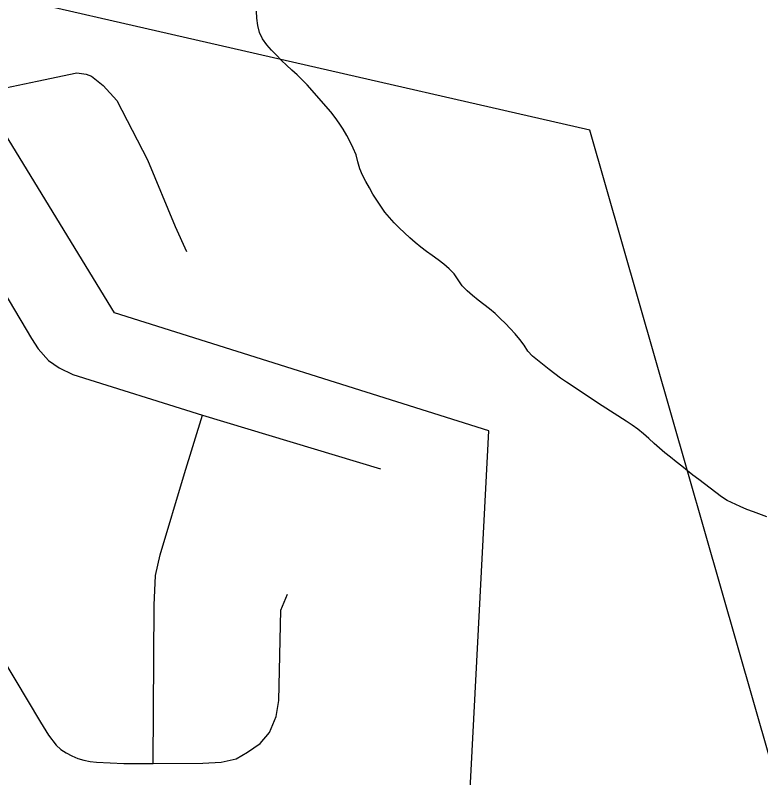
# Model space of a CAD drawing. Extents: x 1268485 to 1426702, y 514839 to 616766.
# Drawn here: x 1368042 to 1369750, y 565175 to 566922 of the extents above; entities that cross this region are included whole.
import ezdxf

# ---------------------------------------------------------------- set-up
doc = ezdxf.new("R2010")
doc.units = 0
for name, color, linetype in [('Old_Level_32', 7, 'Continuous'), ('Old_Level_35', 7, 'Continuous'), ('Old_Level_48', 7, 'Continuous'), ('Old_Level_49', 7, 'Continuous'), ('Old_Level_56', 7, 'Continuous'), ('Old_Level_62', 7, 'Continuous')]:
    doc.layers.add(name, color=color, linetype=linetype)

msp = doc.modelspace()

# ---------------------------------------------------------------- linework, layer by layer
at = {"layer": 'Old_Level_32'}
msp.add_lwpolyline([(1367989.117, 566749.147), (1368091.62, 566770.562), (1368182.746, 566789.724), (1368203.867, 566786.624), (1368216.257, 566782.116), (1368243.291, 566760.7), (1368274.635, 566726.424), (1368344.596, 566590.79), (1368407.999, 566437.654), (1368434.235, 566380.775)], dxfattribs=at)
at = {"layer": 'Old_Level_35'}
msp.add_line((1368470.853, 566005.42), (1368878.496, 565882.542), dxfattribs=at)
for points in [[(1367562.164, 566561.367), (1367768.652, 566575.926), (1367798.282, 566570.851), (1367855.286, 566545.168), (1367885.634, 566506.208), (1368078.486, 566180.996), (1368093.762, 566157.21), (1368117.548, 566131.168), (1368142.359, 566113.739), (1368173.835, 566098.667), (1368470.853, 566005.42)], [(1368357.664, 565207.665), (1368359.715, 565570.351), (1368362.79, 565637.864), (1368373.761, 565685.18), (1368429.535, 565871.829), (1368470.853, 566005.42)], [(1367922.031, 565597.93), (1368099.093, 565301.835)], [(1368357.664, 565207.665), (1368471.468, 565208.331), (1368513.094, 565210.331), (1368548.157, 565217.866), (1368573.994, 565233.143), (1368602.906, 565252.879), (1368624.129, 565278.767), (1368639.406, 565315.266), (1368645.455, 565351.765), (1368649.966, 565558.56), (1368665.242, 565595.111)], [(1368099.093, 565301.835), (1368117.651, 565272.462), (1368135.285, 565249.239), (1368146.358, 565239.858), (1368158.456, 565231.707), (1368171.374, 565224.735), (1368184.908, 565219.148), (1368198.851, 565214.893), (1368213.102, 565212.074), (1368227.764, 565210.689), (1368290.099, 565207.665), (1368357.664, 565207.665)]]:
    msp.add_lwpolyline(points, dxfattribs=at)
at = {"layer": 'Old_Level_48'}
msp.add_lwpolyline([(1367607.97, 564465.034), (1368212.97, 564765.575), (1368217.261, 564731.227), (1368431.8, 564576.663), (1368466.126, 564576.663), (1368500.452, 564623.892), (1368534.779, 564649.652), (1368556.232, 564688.293), (1368590.559, 564722.641), (1368624.885, 564701.173), (1368749.318, 564778.456), (1368843.715, 564765.575), (1368929.531, 564795.629), (1369075.417, 564986.688), (1369126.906, 565969.888), (1368268.75, 566240.376), (1367942.651, 566772.763)], dxfattribs=at)
at = {"layer": 'Old_Level_49'}
msp.add_lwpolyline([(1367607.97, 564465.034), (1368212.97, 564765.575), (1368217.261, 564731.227), (1368431.8, 564576.663), (1368466.126, 564576.663), (1368500.452, 564623.892), (1368534.779, 564649.652), (1368556.232, 564688.293), (1368590.559, 564722.641), (1368624.885, 564701.173), (1368749.318, 564778.456), (1368843.715, 564765.575), (1368929.531, 564795.629), (1369075.417, 564986.688), (1369126.906, 565969.888), (1368268.75, 566240.376), (1367942.651, 566772.763)], dxfattribs=at)
at = {"layer": 'Old_Level_56'}
msp.add_lwpolyline([(1373570.495, 560966.443), (1372337.38, 562250.863), (1372016.625, 562413.744), (1371691.809, 562599.181), (1371365.397, 562766.083), (1371017.223, 562896.702), (1370371.652, 563121.657), (1369358.543, 566658.578), (1367834.266, 567007.802)], dxfattribs=at)
at = {"layer": 'Old_Level_62'}
for points in [[(1369077.294, 566290.289), (1369065.914, 566301.926), (1369056.584, 566315.51), (1369047.254, 566329.095), (1369035.976, 566340.886), (1369023.468, 566351.599), (1369010.652, 566361.852), (1368997.324, 566371.541), (1368983.791, 566380.871), (1368970.667, 566390.662), (1368958.262, 566401.376), (1368945.856, 566412.192), (1368933.553, 566423.162), (1368921.455, 566434.44), (1368909.869, 566446.077), (1368898.899, 566458.175), (1368888.749, 566470.939), (1368879.111, 566484.165), (1368869.987, 566497.853), (1368861.272, 566511.899), (1368853.07, 566526.201), (1368845.175, 566540.657), (1368837.588, 566555.165), (1368831.232, 566570.185), (1368827.028, 566586.179), (1368822.722, 566602.122), (1368816.263, 566617.091), (1368808.881, 566631.752), (1368801.089, 566646.311), (1368792.785, 566660.562), (1368784.07, 566674.454), (1368774.74, 566687.987), (1368764.692, 566700.752), (1368710.251, 566762.216), (1368687.9, 566785.284), (1368675.495, 566795.947), (1368663.499, 566807.174), (1368651.606, 566818.554), (1368639.918, 566830.14), (1368628.64, 566841.981), (1368617.773, 566854.233), (1368608.443, 566867.972), (1368601.368, 566882.684), (1368597.267, 566898.576), (1368595.012, 566914.929), (1368594.499, 566931.025)], [(1369764.219, 565772.994), (1369733.358, 565784.015), (1369717.877, 565789.756), (1369702.806, 565796.01), (1369673.381, 565809.903), (1369659.847, 565818.361), (1369646.826, 565828.204), (1369633.806, 565838.098), (1369620.785, 565848.094), (1369607.764, 565858.09), (1369594.743, 565868.189), (1369581.825, 565878.339), (1369568.907, 565888.489), (1369555.988, 565898.742), (1369543.173, 565908.994), (1369530.357, 565919.247), (1369517.849, 565929.807), (1369505.546, 565940.777), (1369493.448, 565951.902), (1369481.247, 565962.872), (1369468.636, 565973.33), (1369455.41, 565983.018), (1369441.467, 565991.528), (1369386.513, 566026.694), (1369305.005, 566081.392), (1369291.369, 566090.517), (1369277.938, 566099.949), (1369265.02, 566109.997), (1369226.982, 566140.755), (1369216.217, 566151.878), (1369207.605, 566166.079), (1369197.865, 566179.304), (1369187.1, 566191.71), (1369176.129, 566203.911), (1369164.749, 566215.804), (1369153.061, 566227.338), (1369141.066, 566238.513), (1369128.557, 566249.073), (1369115.639, 566259.275), (1369102.618, 566269.373), (1369089.7, 566279.626), (1369077.294, 566290.289)]]:
    msp.add_lwpolyline(points, dxfattribs=at)

doc.saveas('drawing.dxf')
